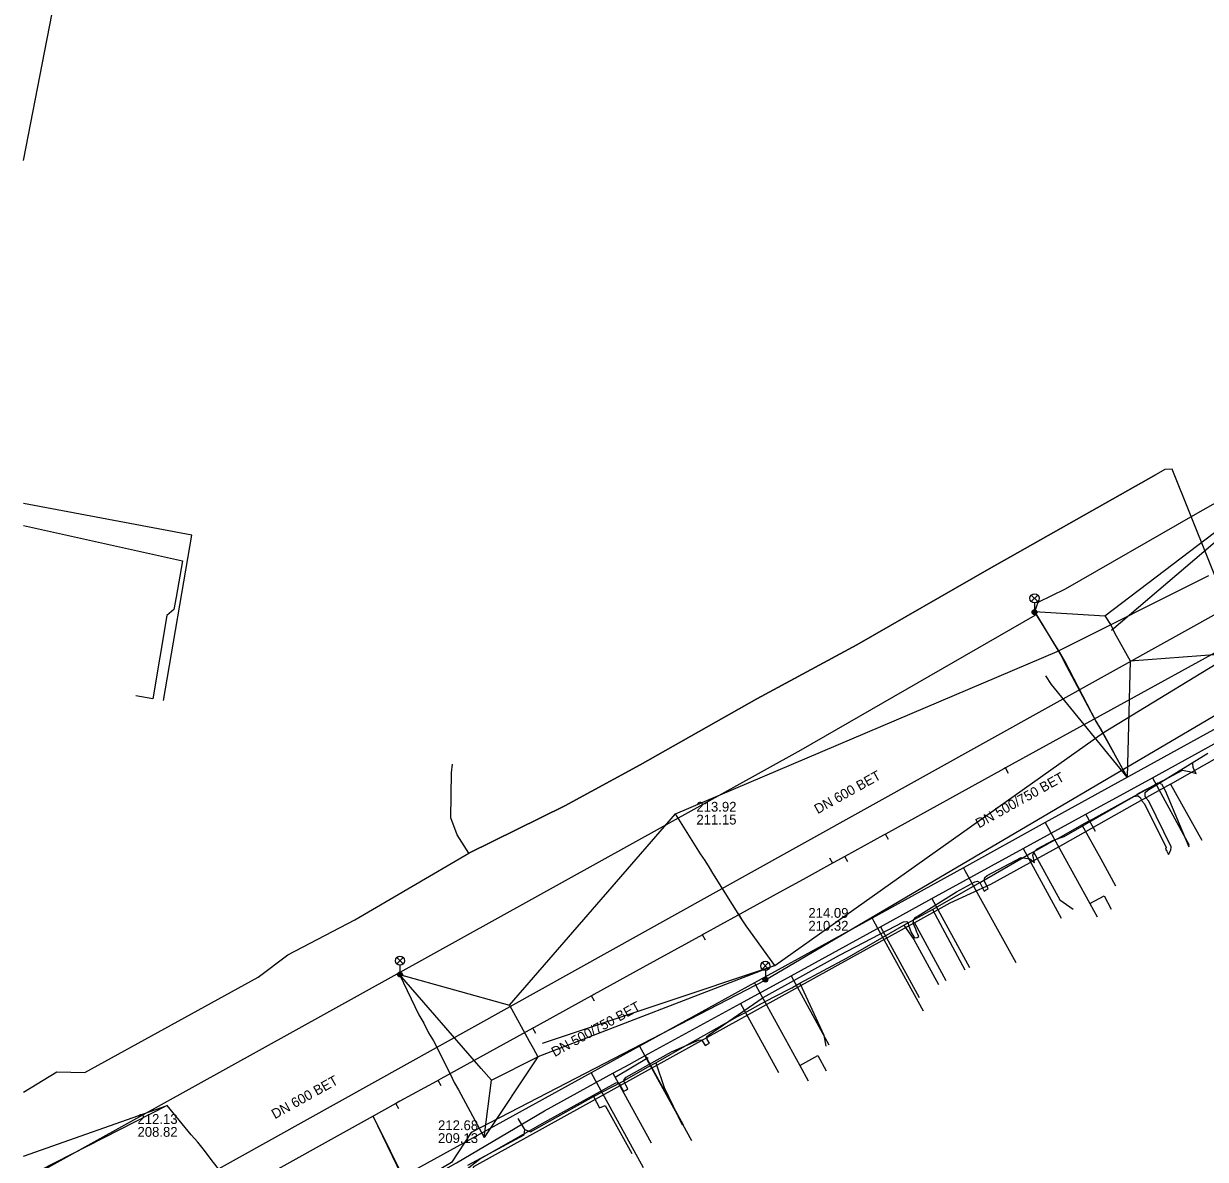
# Model space of a CAD drawing. Extents: x -595540 to -593988, y -1160850 to -1159202.
# Drawn here: x -595539.6 to -595443.1, y -1159828.2 to -1159735.4 of the extents above; entities that cross this region are included whole.
import ezdxf

# ---------------------------------------------------------------- set-up
doc = ezdxf.new("R2010")
doc.units = 0
for name, color, linetype in [('BVK-JEDNOTNA_popisy', 7, 'Continuous'), ('BVK-JEDNOTNA_trasa sítě', 7, 'Continuous'), ('BVK-KANALIZACE_ vyřazená trasa sítě', 7, 'Continuous'), ('BVK-VODOVOD_trasa sítě', 7, 'Continuous'), ('CETIN_kabel podzemní', 7, 'Continuous'), ('CETIN_kabel podzemní neprovozovaný', 7, 'Continuous'), ('DESTOVA-NEPROVOZOVANA_popisy', 7, 'Continuous'), ('DESTOVA_trasa neprovozované sítě', 7, 'Continuous'), ('DPMB_trolejové vedení-nosné lano', 7, 'Continuous'), ('DSP-NN-EON_kabel', 7, 'Continuous'), ('DSP-SDEL-CETIN_kabel', 7, 'Continuous'), ('DSP-SDEL-VODAFONE_kabel', 7, 'Continuous'), ('EON-NN_kabel', 7, 'Continuous'), ('INNOGY-NTL_trasa sítě', 7, 'Continuous'), ('JEDNOTNA_trasa neprovozované sítě', 7, 'Continuous'), ('QUANTCOM_kabel', 7, 'Continuous'), ('TSB_kabel VO', 7, 'Continuous'), ('TSB_lampy VO', 7, 'Continuous')]:
    doc.layers.add(name, color=color, linetype=linetype)

msp = doc.modelspace()

# ---------------------------------------------------------------- linework, layer by layer
at = {"layer": 'BVK-JEDNOTNA_popisy'}
for p, q in [((-595475.486, -1159808.558), (-595475.486, -1159808.558)), ((-595505.735, -1159825.899), (-595505.735, -1159825.899))]:
    msp.add_line(p, q, dxfattribs=at)
at = {"layer": 'BVK-JEDNOTNA_trasa sítě'}
for points in [[(-595435.65, -1159783.15), (-595437.095, -1159783.945), (-595437.1, -1159783.948), (-595437.227, -1159784.018), (-595440.959, -1159786.07), (-595441.144, -1159786.172), (-595459.379, -1159796.199), (-595459.38, -1159796.2), (-595459.519, -1159796.276), (-595469.182, -1159801.594), (-595469.366, -1159801.695), (-595472.502, -1159803.42), (-595472.503, -1159803.421), (-595472.564, -1159803.454), (-595473.414, -1159803.922), (-595473.51, -1159803.975), (-595475.92, -1159805.3)], [(-595475.92, -1159805.3), (-595477.827, -1159806.349), (-595481.038, -1159808.114), (-595481.135, -1159808.167), (-595481.14, -1159808.17), (-595481.275, -1159808.244), (-595484.059, -1159809.78), (-595484.125, -1159809.816), (-595484.137, -1159809.823), (-595488.997, -1159812.498), (-595493.012, -1159814.707), (-595493.17, -1159814.794), (-595493.195, -1159814.808), (-595493.791, -1159815.136), (-595497.874, -1159817.384), (-595497.963, -1159817.432), (-595497.996, -1159817.451), (-595502.834, -1159820.115), (-595505.504, -1159821.585), (-595505.686, -1159821.686), (-595505.73, -1159821.71), (-595505.826, -1159821.763), (-595508.843, -1159823.42), (-595509.133, -1159823.58), (-595509.184, -1159823.608), (-595511.04, -1159824.63)], [(-595511.04, -1159824.63), (-595532.734, -1159836.688), (-595532.924, -1159836.794), (-595533.092, -1159836.887), (-595539.58, -1159840.492)], [(-595489.644, -1159868.747), (-595489.975, -1159868.019), (-595490.07, -1159867.811), (-595490.275, -1159867.386), (-595490.281, -1159867.373), (-595490.648, -1159866.611), (-595490.678, -1159866.548), (-595491.292, -1159865.274), (-595491.316, -1159865.224), (-595492.895, -1159861.944), (-595492.909, -1159861.916), (-595495.295, -1159856.959), (-595495.298, -1159856.952), (-595502.517, -1159841.96), (-595502.563, -1159841.864), (-595505.072, -1159836.653), (-595505.101, -1159836.593), (-595505.298, -1159836.184), (-595505.309, -1159836.161), (-595511.04, -1159824.63)]]:
    msp.add_lwpolyline(points, dxfattribs=at)
at = {"layer": 'BVK-KANALIZACE_ vyřazená trasa sítě'}
msp.add_line((-595489.644, -1159868.747), (-595511.04, -1159824.63), dxfattribs=at)
at = {"layer": 'BVK-VODOVOD_trasa sítě'}
for points in [[(-595539.58, -1159746.587), (-595518.703, -1159639.223), (-595517.335, -1159632.129), (-595517.214, -1159631.55), (-595517.17, -1159631.33)], [(-595437.122, -1159790.178), (-595442.403, -1159793.089), (-595456.149, -1159800.664), (-595462.821, -1159804.341), (-595470.292, -1159808.458), (-595479.901, -1159813.753), (-595489.28, -1159818.921), (-595493.235, -1159821.101), (-595511.159, -1159830.977)], [(-595456.149, -1159800.664), (-595456.022, -1159800.895), (-595452.506, -1159807.274), (-595451.912, -1159808.352)], [(-595462.821, -1159804.341), (-595462.697, -1159804.567), (-595458.551, -1159812.09)], [(-595452.506, -1159807.274), (-595451.339, -1159806.631), (-595450.752, -1159807.737)], [(-595470.292, -1159808.458), (-595470.169, -1159808.683), (-595466.116, -1159816.037)], [(-595479.901, -1159813.753), (-595479.779, -1159813.975), (-595476.185, -1159820.497), (-595475.493, -1159821.752)], [(-595489.28, -1159818.921), (-595489.154, -1159819.15), (-595485.044, -1159826.608)], [(-595476.185, -1159820.497), (-595474.713, -1159819.686), (-595474.022, -1159820.943)], [(-595493.235, -1159821.101), (-595493.076, -1159821.389), (-595488.975, -1159828.832)]]:
    msp.add_lwpolyline(points, dxfattribs=at)
at = {"layer": 'CETIN_kabel podzemní'}
for points in [[(-595445.91, -1159797.51), (-595441.75, -1159795.16), (-595434.13, -1159791.79), (-595428.89, -1159788.87), (-595423.79, -1159785.91), (-595419.01, -1159781.17), (-595360.1, -1159747.41), (-595353.01, -1159744.71), (-595344.41, -1159741.87), (-595334.41, -1159741.29), (-595328.66, -1159742.36), (-595325.89, -1159745.7)], [(-595539.58, -1159776.396), (-595526.61, -1159779.29), (-595527.12, -1159782.25), (-595527.3, -1159783.27), (-595527.88, -1159783.74), (-595529.04, -1159790.54), (-595530.42, -1159790.31)], [(-595445.91, -1159797.51), (-595448.84, -1159799.16), (-595454.72, -1159802.48), (-595460.61, -1159805.72), (-595463.94, -1159807.25), (-595466.83, -1159808.85)], [(-595445.91, -1159797.51), (-595443.36, -1159802.09)], [(-595466.83, -1159808.85), (-595469.25, -1159810.19), (-595502.85, -1159828.77), (-595503.7, -1159831.15)], [(-595466.83, -1159808.85), (-595464.25, -1159813.56)]]:
    msp.add_lwpolyline(points, dxfattribs=at)
at = {"layer": 'CETIN_kabel podzemní neprovozovaný'}
msp.add_lwpolyline([(-595528.15, -1159790.69), (-595525.85, -1159777.19), (-595539.58, -1159774.591)], dxfattribs=at)
at = {"layer": 'DESTOVA-NEPROVOZOVANA_popisy'}
for p, q in [((-595484.632, -1159800.816), (-595484.632, -1159800.816)), ((-595530.279, -1159826.314), (-595530.279, -1159826.314))]:
    msp.add_line(p, q, dxfattribs=at)
at = {"layer": 'DESTOVA_trasa neprovozované sítě'}
for p, q in [((-595436.83, -1159780.63), (-595480.89, -1159805.15)), ((-595480.89, -1159805.15), (-595524.86, -1159829.61))]:
    msp.add_line(p, q, dxfattribs=at)
at = {"layer": 'DPMB_trolejové vedení-nosné lano'}
for points in [[(-595451.288, -1159783.773), (-595433.243, -1159770.072)], [(-595433.243, -1159770.072), (-595450.731, -1159784.982)], [(-595486.34, -1159799.95), (-595455.176, -1159786.679), (-595442.771, -1159780.478)], [(-595457.011, -1159783.412), (-595454.869, -1159786.976), (-595454.613, -1159787.476), (-595452.011, -1159792.381), (-595451.663, -1159792.978), (-595449.456, -1159796.938)], [(-595449.456, -1159796.938), (-595451.611, -1159793.013), (-595451.986, -1159792.401), (-595454.553, -1159787.469), (-595454.879, -1159786.91), (-595457.011, -1159783.412)], [(-595457.011, -1159783.412), (-595451.288, -1159783.773), (-595450.769, -1159784.565), (-595450.479, -1159785.163), (-595449.2, -1159787.46), (-595449.456, -1159796.938)], [(-595449.2, -1159787.46), (-595423.224, -1159785.481)], [(-595478.228, -1159812.333), (-595451.384, -1159793.309), (-595439.335, -1159785.964)], [(-595449.456, -1159796.938), (-595455.633, -1159789.388), (-595456.102, -1159788.677)], [(-595499.891, -1159815.561), (-595486.34, -1159799.95)], [(-595478.228, -1159812.333), (-595480.559, -1159809.086), (-595480.946, -1159808.531), (-595483.305, -1159804.783), (-595483.561, -1159804.33), (-595483.929, -1159803.749), (-595484.299, -1159803.199), (-595486.34, -1159799.95)], [(-595478.228, -1159812.333), (-595497.596, -1159819.782)], [(-595497.191, -1159818.667), (-595478.228, -1159812.333)], [(-595508.891, -1159813.063), (-595507.308, -1159816.357), (-595506.883, -1159817.025), (-595506.51, -1159817.815), (-595506.112, -1159818.493), (-595504.902, -1159820.841), (-595504.588, -1159821.524), (-595504.409, -1159821.879), (-595504.075, -1159822.472), (-595501.967, -1159826.379)], [(-595508.891, -1159813.063), (-595499.891, -1159815.561), (-595498.285, -1159818.499), (-595497.965, -1159819.089), (-595497.596, -1159819.782), (-595501.967, -1159826.379)], [(-595501.967, -1159826.379), (-595501.363, -1159821.7), (-595502.217, -1159820.752), (-595508.891, -1159813.063)], [(-595501.363, -1159821.7), (-595497.596, -1159819.782)], [(-595539.58, -1159827.889), (-595527.852, -1159823.765)], [(-595527.852, -1159823.765), (-595539.58, -1159829.737)], [(-595519.316, -1159835.587), (-595521.247, -1159832.125), (-595521.654, -1159831.582), (-595522.425, -1159830.546), (-595522.886, -1159829.942), (-595524.257, -1159828.168), (-595524.804, -1159827.43), (-595525.366, -1159826.742), (-595525.895, -1159826.144), (-595527.852, -1159823.765)]]:
    msp.add_lwpolyline(points, dxfattribs=at)
at = {"layer": 'DSP-NN-EON_kabel'}
for points in [[(-595448.64, -1159798.34), (-595448.08, -1159798.03), (-595447.83, -1159797.89), (-595446.52, -1159797.22), (-595444.94, -1159796.39), (-595444.39, -1159796.48), (-595443.82, -1159796.66)], [(-595443.82, -1159796.66), (-595444.05, -1159796.19), (-595444.1, -1159795.78)]]:
    msp.add_lwpolyline(points, dxfattribs=at)
at = {"layer": 'DSP-SDEL-CETIN_kabel'}
msp.add_lwpolyline([(-595491.27, -1159821.45), (-595488.58, -1159819.84)], dxfattribs=at)
at = {"layer": 'DSP-SDEL-VODAFONE_kabel'}
for p, q in [((-595449.42, -1159798.8), (-595447.39, -1159797.69)), ((-595447.39, -1159797.69), (-595446.97, -1159797.41)), ((-595446.97, -1159797.41), (-595446.66, -1159797.49)), ((-595446.66, -1159797.49), (-595446.34, -1159798.05)), ((-595446.34, -1159798.05), (-595444.41, -1159802.65)), ((-595452.22, -1159800.36), (-595449.42, -1159798.8)), ((-595455.01, -1159801.91), (-595453.15, -1159800.84)), ((-595453.15, -1159800.84), (-595452.61, -1159800.55)), ((-595453.15, -1159800.84), (-595451.6, -1159803.62)), ((-595452.61, -1159800.55), (-595452.22, -1159800.36)), ((-595457.1, -1159803.05), (-595455.5, -1159802.14)), ((-595455.5, -1159802.14), (-595455.01, -1159801.91)), ((-595457.42, -1159803.22), (-595457.1, -1159803.05)), ((-595457.1, -1159803.05), (-595454.94, -1159806.97)), ((-595461.42, -1159805.52), (-595457.42, -1159803.22)), ((-595451.6, -1159803.62), (-595450.4, -1159805.82)), ((-595465.35, -1159807.76), (-595461.42, -1159805.52)), ((-595454.94, -1159806.97), (-595453.87, -1159807.74)), ((-595467.69, -1159809.03), (-595465.35, -1159807.76)), ((-595465.35, -1159807.76), (-595462.7, -1159812.68)), ((-595472.31, -1159811.7), (-595467.69, -1159809.03)), ((-595467.69, -1159809.03), (-595466.87, -1159810.21)), ((-595466.87, -1159810.21), (-595464.85, -1159813.88)), ((-595476.19, -1159813.77), (-595472.31, -1159811.7)), ((-595476.84, -1159814.14), (-595476.19, -1159813.77)), ((-595476.19, -1159813.77), (-595474.23, -1159818.01)), ((-595478.27, -1159814.88), (-595476.84, -1159814.14)), ((-595480.68, -1159816.2), (-595479.37, -1159815.46)), ((-595479.37, -1159815.46), (-595478.27, -1159814.88)), ((-595484.04, -1159818.05), (-595481.27, -1159816.48)), ((-595481.27, -1159816.48), (-595480.68, -1159816.2)), ((-595485.21, -1159818.71), (-595484.04, -1159818.05)), ((-595474.23, -1159818.01), (-595474.06, -1159818.92)), ((-595487.95, -1159820.267), (-595485.21, -1159818.71)), ((-595488.57, -1159820.61), (-595487.95, -1159820.267)), ((-595487.95, -1159820.267), (-595487.27, -1159822.29)), ((-595490.72, -1159821.83), (-595488.57, -1159820.61)), ((-595493.04, -1159823.02), (-595490.72, -1159821.83)), ((-595487.27, -1159822.29), (-595485.79, -1159825.35)), ((-595498.19, -1159825.91), (-595493.04, -1159823.02)), ((-595493.04, -1159823.02), (-595492.55, -1159823.96)), ((-595492.55, -1159823.96), (-595492.08, -1159823.77)), ((-595492.08, -1159823.77), (-595489.92, -1159827.69)), ((-595498.64, -1159825.72), (-595499.19, -1159824.81)), ((-595503.31, -1159828.64), (-595498.7, -1159826.17)), ((-595498.7, -1159826.17), (-595498.64, -1159825.72)), ((-595498.64, -1159825.72), (-595498.19, -1159825.91))]:
    msp.add_line(p, q, dxfattribs=at)
at = {"layer": 'EON-NN_kabel'}
for points in [[(-595455.46, -1159802.1), (-595454.601, -1159801.785), (-595448.921, -1159798.535), (-595448.646, -1159798.463), (-595448.542, -1159798.476), (-595448.361, -1159798.624), (-595448.291, -1159798.841), (-595448.026, -1159799.129), (-595446.265, -1159802.686), (-595446.312, -1159802.831), (-595446.216, -1159803.004), (-595446.186, -1159803.057), (-595446.156, -1159803.109), (-595446.074, -1159803.266), (-595445.888, -1159802.906), (-595445.847, -1159802.632), (-595447.675, -1159798.909), (-595447.931, -1159798.634), (-595447.983, -1159798.492), (-595447.978, -1159798.191), (-595447.756, -1159798.02), (-595442.86, -1159794.998)], [(-595457.02, -1159803.92), (-595457.17, -1159803.31), (-595457.05, -1159803.05), (-595456.8, -1159802.81), (-595455.46, -1159802.1)], [(-595503.98, -1159829.426), (-595502.357, -1159828.143), (-595496.981, -1159825.095), (-595491.215, -1159821.916), (-595491.045, -1159821.872), (-595490.909, -1159821.97), (-595490.769, -1159822.284), (-595490.594, -1159822.612), (-595490.406, -1159822.507), (-595490.353, -1159822.482), (-595490.235, -1159822.413), (-595490.401, -1159822.095), (-595490.544, -1159821.826), (-595490.537, -1159821.628), (-595490.372, -1159821.448), (-595486.656, -1159819.373), (-595484.459, -1159818.418), (-595484.219, -1159818.41), (-595484.102, -1159818.556), (-595483.917, -1159818.866), (-595483.779, -1159818.792), (-595483.724, -1159818.762), (-595483.673, -1159818.735), (-595483.563, -1159818.676), (-595483.752, -1159818.362), (-595483.772, -1159818.121), (-595483.65, -1159818.005), (-595479.175, -1159814.955), (-595472.959, -1159811.496), (-595467.708, -1159808.75), (-595467.436, -1159808.723), (-595467.358, -1159808.824), (-595467.323, -1159809.044), (-595467.087, -1159809.625), (-595466.815, -1159810.064), (-595466.602, -1159810.036), (-595466.459, -1159809.954), (-595466.554, -1159809.769), (-595466.585, -1159809.71), (-595466.641, -1159809.598), (-595466.715, -1159809.358), (-595466.917, -1159808.867), (-595466.865, -1159808.565), (-595466.709, -1159808.391), (-595466.516, -1159808.266), (-595463.403, -1159806.312), (-595461.896, -1159805.483), (-595461.663, -1159805.438), (-595461.493, -1159805.559), (-595461.304, -1159805.928), (-595461.144, -1159806.252), (-595461.023, -1159806.182), (-595460.969, -1159806.152), (-595460.918, -1159806.124), (-595460.792, -1159806.056), (-595460.958, -1159805.721), (-595461.129, -1159805.406), (-595461.076, -1159805.129), (-595460.896, -1159804.97), (-595458.1, -1159803.507), (-595457.4, -1159803.62), (-595457.02, -1159803.92)]]:
    msp.add_lwpolyline(points, dxfattribs=at)
at = {"layer": 'INNOGY-NTL_trasa sítě'}
for points in [[(-595539.58, -1159848.273), (-595537.82, -1159847.31), (-595534.9, -1159845.67), (-595527.66, -1159841.61), (-595520.6, -1159837.66), (-595504.22, -1159828.43), (-595497.05, -1159824.21), (-595491.45, -1159821.13), (-595490.49, -1159820.6), (-595490.13, -1159820.41), (-595488.81, -1159819.68), (-595481.02, -1159815.42), (-595476.9, -1159813.16), (-595469.61, -1159809.17), (-595465.4, -1159806.86), (-595457.95, -1159802.78), (-595452.83, -1159799.98), (-595449.43, -1159798.12), (-595447.37, -1159797), (-595435.92, -1159790.7)], [(-595447.37, -1159797), (-595444.39, -1159802.49)], [(-595452.049, -1159801.377), (-595452.83, -1159799.98)], [(-595457.95, -1159802.78), (-595454.84, -1159808.45)], [(-595465.4, -1159806.86), (-595462.32, -1159812.5)], [(-595469.61, -1159809.17), (-595466.45, -1159814.94)], [(-595476.9, -1159813.16), (-595473.81, -1159818.8)], [(-595481.02, -1159815.42), (-595477.93, -1159821.07)], [(-595488.81, -1159819.68), (-595485.71, -1159825.34)], [(-595491.45, -1159821.13), (-595488.34, -1159826.8)]]:
    msp.add_lwpolyline(points, dxfattribs=at)
at = {"layer": 'JEDNOTNA_trasa neprovozované sítě'}
for p, q in [((-595459.136, -1159796.639), (-595459.38, -1159796.2)), ((-595468.941, -1159802.032), (-595469.182, -1159801.594)), ((-595473.751, -1159803.537), (-595473.51, -1159803.975)), ((-595472.265, -1159803.859), (-595472.503, -1159803.421)), ((-595480.899, -1159808.611), (-595481.14, -1159808.17)), ((-595483.896, -1159810.261), (-595484.137, -1159809.823)), ((-595492.954, -1159815.247), (-595493.195, -1159814.808)), ((-595497.755, -1159817.889), (-595497.996, -1159817.451)), ((-595505.49, -1159822.147), (-595505.73, -1159821.71)), ((-595508.946, -1159824.045), (-595509.184, -1159823.608))]:
    msp.add_line(p, q, dxfattribs=at)
at = {"layer": 'QUANTCOM_kabel'}
for points in [[(-595539.58, -1159822.669), (-595536.86, -1159821.02), (-595534.57, -1159821.07), (-595520.43, -1159813.28), (-595518.01, -1159811.46), (-595512.54, -1159808.6), (-595503.23, -1159803.16), (-595495.37, -1159799.28), (-595489.23, -1159795.93), (-595479.7, -1159790.55), (-595471.54, -1159786.15), (-595460.73, -1159779.94), (-595447.08, -1159772.22)], [(-595447.08, -1159772.22), (-595460.73, -1159779.94), (-595471.54, -1159786.15), (-595479.7, -1159790.55), (-595489.23, -1159795.93), (-595495.37, -1159799.28), (-595503.23, -1159803.16), (-595504.17, -1159801.66), (-595504.7, -1159800.26), (-595504.648, -1159796.603), (-595504.543, -1159795.9)], [(-595433.47, -1159795.66), (-595433.92, -1159795.71), (-595434.66, -1159796.03), (-595434.99, -1159795.93), (-595438.28, -1159790.45), (-595445.78, -1159771.79), (-595446.38, -1159771.83), (-595447.08, -1159772.22)]]:
    msp.add_lwpolyline(points, dxfattribs=at)
at = {"layer": 'TSB_kabel VO'}
for points in [[(-595362.096, -1159732.148), (-595366.131, -1159734.179), (-595370.277, -1159736.265), (-595379.624, -1159740.778), (-595388.54, -1159745.16), (-595393.57, -1159747.626), (-595397.504, -1159749.73), (-595399.832, -1159751.094), (-595404.99, -1159754), (-595413.589, -1159758.727), (-595422.448, -1159763.067), (-595428.194, -1159766.23), (-595432.191, -1159768.11), (-595434.098, -1159769.391), (-595435.285, -1159770.633), (-595444.095, -1159775.602), (-595454.522, -1159781.589), (-595456.754, -1159782.686), (-595457.028, -1159783.434)], [(-595457.028, -1159783.434), (-595456.984, -1159783.745), (-595476.11, -1159794.74), (-595539.58, -1159829.947)], [(-595432.015, -1159798.075), (-595431.631, -1159797.661), (-595435.116, -1159790.336), (-595435.707, -1159790.159), (-595436.96, -1159789.52), (-595438.7, -1159789.81), (-595478.998, -1159813.538), (-595503.04, -1159825.96), (-595504.63, -1159828.42), (-595510.99, -1159832.18), (-595513.023, -1159832.111), (-595539.58, -1159846.908)]]:
    msp.add_lwpolyline(points, dxfattribs=at)
at = {"layer": 'TSB_lampy VO'}
for p, q in [((-595457.281, -1159782.609), (-595456.751, -1159782.079)), ((-595457.281, -1159782.079), (-595456.751, -1159782.609)), ((-595457.281, -1159782.609), (-595456.751, -1159782.079)), ((-595457.281, -1159782.079), (-595456.751, -1159782.609)), ((-595457.016, -1159782.719), (-595457.016, -1159783.469)), ((-595457.016, -1159782.719), (-595457.016, -1159783.469)), ((-595509.108, -1159812.201), (-595508.578, -1159811.671)), ((-595509.108, -1159811.671), (-595508.578, -1159812.201)), ((-595509.108, -1159812.201), (-595508.578, -1159811.671)), ((-595509.108, -1159811.671), (-595508.578, -1159812.201)), ((-595508.843, -1159812.311), (-595508.843, -1159813.061)), ((-595508.843, -1159812.311), (-595508.843, -1159813.061)), ((-595479.263, -1159812.625), (-595478.733, -1159812.095)), ((-595479.263, -1159812.095), (-595478.733, -1159812.625)), ((-595479.263, -1159812.625), (-595478.733, -1159812.095)), ((-595479.263, -1159812.095), (-595478.733, -1159812.625)), ((-595478.998, -1159812.735), (-595478.998, -1159813.485)), ((-595478.998, -1159812.735), (-595478.998, -1159813.485))]:
    msp.add_line(p, q, dxfattribs=at)
for centre, radius in [((-595457.016, -1159782.344), 0.375), ((-595457.016, -1159782.344), 0.375), ((-595457.016, -1159783.469), 0.2), ((-595457.016, -1159783.469), 0.2), ((-595457.016, -1159783.469), 0.145), ((-595457.016, -1159783.469), 0.145), ((-595457.016, -1159783.469), 0.0876), ((-595457.016, -1159783.469), 0.0876), ((-595508.843, -1159811.936), 0.375), ((-595508.843, -1159811.936), 0.375), ((-595478.998, -1159812.36), 0.375), ((-595478.998, -1159812.36), 0.375), ((-595508.843, -1159813.061), 0.2), ((-595508.843, -1159813.061), 0.2), ((-595508.843, -1159813.061), 0.145), ((-595508.843, -1159813.061), 0.145), ((-595508.843, -1159813.061), 0.0876), ((-595508.843, -1159813.061), 0.0876), ((-595478.998, -1159813.485), 0.2), ((-595478.998, -1159813.485), 0.2), ((-595478.998, -1159813.485), 0.145), ((-595478.998, -1159813.485), 0.145), ((-595478.998, -1159813.485), 0.0876), ((-595478.998, -1159813.485), 0.0876)]:
    msp.add_circle(centre, radius, dxfattribs=at)

# ---------------------------------------------------------------- texts
at = {"layer": 'BVK-JEDNOTNA_popisy'}
for rotation, p in [(29.18695, (-595461.556, -1159801.143)), (28.80818, (-595496.204, -1159819.813))]:
    msp.add_text('DN 500/750 BET', height=0.8, rotation=rotation, dxfattribs=at).set_placement(p)
for s, p in [('214.09', (-595475.486, -1159808.433)), ('210.32', (-595475.486, -1159809.483)), ('212.68', (-595505.735, -1159825.774)), ('209.13', (-595505.735, -1159826.824))]:
    msp.add_text(s, height=0.8, dxfattribs=at).set_placement(p)
at = {"layer": 'DESTOVA-NEPROVOZOVANA_popisy'}
for p in [(-595474.728, -1159799.98), (-595519.061, -1159824.885)]:
    msp.add_text('DN 600 BET', height=0.8, rotation=29.10626, dxfattribs=at).set_placement(p)
for s, p in [('213.92', (-595484.632, -1159799.766)), ('211.15', (-595484.632, -1159800.816)), ('212.13', (-595530.279, -1159825.264)), ('208.82', (-595530.279, -1159826.314))]:
    msp.add_text(s, height=0.8, dxfattribs=at).set_placement(p)

doc.saveas('drawing.dxf')
